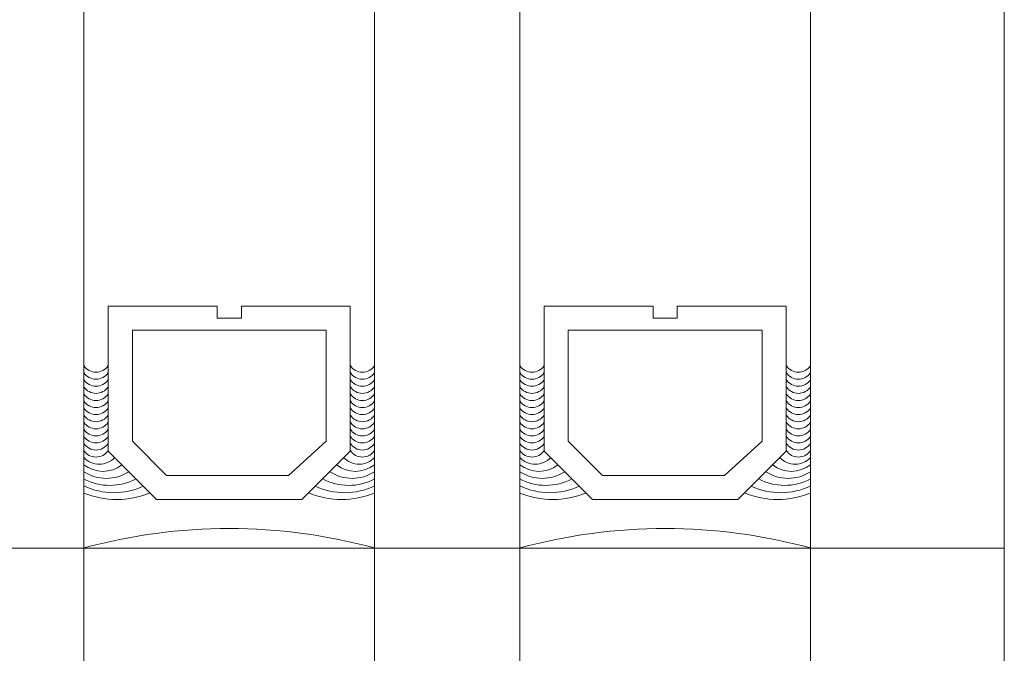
# Model space of a CAD drawing. Header units: millimetres. Extents: x 213386 to 506888, y 183055 to 450952.
# Tile 444 of 656: x 399549 to 399590, y 302182 to 302208. Entities that reach past the tile are written whole.
import ezdxf

# ---------------------------------------------------------------- set-up
doc = ezdxf.new("R2010")
doc.units = ezdxf.units.MM
doc.layers.add('FASÁDA DETAILNÍ', color=255, linetype='Continuous', lineweight=0)

msp = doc.modelspace()

# ---------------------------------------------------------------- linework, layer by layer
at = {"layer": 'FASÁDA DETAILNÍ'}
for p, q in [((399551.638, 302119.042), (399551.638, 307967.154)), ((399551.638, 302119.042), (399551.638, 307967.154)), ((399563.638, 307967.154), (399563.638, 302119.042)), ((399563.638, 307967.154), (399563.638, 302119.042)), ((399569.638, 302119.042), (399569.638, 307967.154)), ((399569.638, 302119.042), (399569.638, 307967.154)), ((399581.638, 307967.154), (399581.638, 302119.042)), ((399581.638, 307967.154), (399581.638, 302119.042)), ((399589.638, 284297.154), (399589.638, 307967.154)), ((399589.638, 293752.655), (399589.638, 307967.154)), ((399551.638, 302119.042), (399551.638, 303317.154)), ((399563.638, 303317.154), (399563.638, 302119.042)), ((399569.638, 302119.042), (399569.638, 303317.154)), ((399581.638, 303317.154), (399581.638, 302119.042)), ((399589.638, 301177.655), (399589.638, 303317.154)), ((399589.638, 302186.211), (399545.638, 302186.211))]:
    msp.add_line(p, q, dxfattribs=at)
for points in [[(399552.638, 302196.211), (399552.638, 302190.211), (399554.638, 302188.211), (399560.638, 302188.211), (399562.638, 302190.211), (399562.638, 302196.211), (399558.138, 302196.211), (399558.138, 302195.711), (399557.138, 302195.711), (399557.138, 302196.211)], [(399570.638, 302196.211), (399570.638, 302190.211), (399572.638, 302188.211), (399578.638, 302188.211), (399580.638, 302190.211), (399580.638, 302196.211), (399576.138, 302196.211), (399576.138, 302195.711), (399575.138, 302195.711), (399575.138, 302196.211)], [(399561.638, 302195.211), (399553.638, 302195.211), (399553.638, 302190.626), (399555.052, 302189.211), (399560.085, 302189.211), (399561.638, 302190.626)], [(399579.638, 302195.211), (399571.638, 302195.211), (399571.638, 302190.626), (399573.052, 302189.211), (399578.085, 302189.211), (399579.638, 302190.626)]]:
    msp.add_lwpolyline(points, close=True, dxfattribs=at)
for centre, radius, start, end in [((399552.138, 302194.074), 0.596, 213.0366, 326.9634), ((399563.138, 302194.074), 0.596, 213.0366, 326.9634), ((399570.138, 302194.074), 0.596, 213.0366, 326.9634), ((399581.138, 302194.074), 0.596, 213.0366, 326.9634), ((399552.138, 302193.782), 0.596, 213.0366, 326.9634), ((399563.138, 302193.782), 0.596, 213.0366, 326.9634), ((399570.138, 302193.782), 0.596, 213.0366, 326.9634), ((399581.138, 302193.782), 0.596, 213.0366, 326.9634), ((399552.138, 302193.489), 0.596, 213.0366, 326.9634), ((399552.138, 302193.197), 0.596, 213.0366, 326.9634), ((399563.138, 302193.489), 0.596, 213.0366, 326.9634), ((399563.138, 302193.197), 0.596, 213.0366, 326.9634), ((399570.138, 302193.489), 0.596, 213.0366, 326.9634), ((399570.138, 302193.197), 0.596, 213.0366, 326.9634), ((399581.138, 302193.489), 0.596, 213.0366, 326.9634), ((399581.138, 302193.197), 0.596, 213.0366, 326.9634), ((399552.138, 302192.904), 0.596, 213.0366, 326.9634), ((399563.138, 302192.904), 0.596, 213.0366, 326.9634), ((399570.138, 302192.904), 0.596, 213.0366, 326.9634), ((399581.138, 302192.904), 0.596, 213.0366, 326.9634), ((399552.138, 302192.612), 0.596, 213.0366, 326.9634), ((399552.138, 302192.319), 0.596, 213.0366, 326.9634), ((399563.138, 302192.612), 0.596, 213.0366, 326.9634), ((399563.138, 302192.319), 0.596, 213.0366, 326.9634), ((399570.138, 302192.612), 0.596, 213.0366, 326.9634), ((399570.138, 302192.319), 0.596, 213.0366, 326.9634), ((399581.138, 302192.612), 0.596, 213.0366, 326.9634), ((399581.138, 302192.319), 0.596, 213.0366, 326.9634), ((399552.138, 302192.027), 0.596, 213.0366, 326.9634), ((399563.138, 302192.027), 0.596, 213.0366, 326.9634), ((399570.138, 302192.027), 0.596, 213.0366, 326.9634), ((399581.138, 302192.027), 0.596, 213.0366, 326.9634), ((399552.138, 302191.734), 0.596, 213.0366, 326.9634), ((399563.138, 302191.734), 0.596, 213.0366, 326.9634), ((399570.138, 302191.734), 0.596, 213.0366, 326.9634), ((399581.138, 302191.734), 0.596, 213.0366, 326.9634), ((399552.138, 302191.442), 0.596, 213.0366, 326.9634), ((399552.138, 302191.149), 0.596, 213.0366, 326.9634), ((399563.138, 302191.442), 0.596, 213.0366, 326.9634), ((399563.138, 302191.149), 0.596, 213.0366, 326.9634), ((399570.138, 302191.442), 0.596, 213.0366, 326.9634), ((399570.138, 302191.149), 0.596, 213.0366, 326.9634), ((399581.138, 302191.442), 0.596, 213.0366, 326.9634), ((399581.138, 302191.149), 0.596, 213.0366, 326.9634), ((399552.138, 302190.857), 0.596, 213.0366, 326.9634), ((399563.138, 302190.857), 0.596, 213.0366, 326.9634), ((399570.138, 302190.857), 0.596, 213.0366, 326.9634), ((399581.138, 302190.857), 0.596, 213.0366, 326.9634), ((399552.138, 302190.564), 0.596, 213.0366, 326.9634), ((399563.138, 302190.564), 0.596, 213.0366, 326.9634), ((399570.138, 302190.564), 0.596, 213.0366, 326.9634), ((399581.138, 302190.564), 0.596, 213.0366, 326.9634), ((399552.276, 302190.552), 0.879, 223.5036, 316.0051), ((399552.424, 302190.642), 1.263, 231.5004, 308.0344), ((399562.852, 302190.642), 1.263, 231.9656, 308.4996), ((399563, 302190.552), 0.879, 223.9949, 316.4964), ((399570.276, 302190.552), 0.879, 223.5036, 316.0051), ((399570.424, 302190.642), 1.263, 231.5004, 308.0344), ((399580.852, 302190.642), 1.263, 231.9656, 308.4996), ((399581, 302190.552), 0.879, 223.9949, 316.4964), ((399552.563, 302190.802), 1.712, 237.3143, 302.7051), ((399562.714, 302190.802), 1.712, 237.2949, 302.6857), ((399570.563, 302190.802), 1.712, 237.3143, 302.7051), ((399580.714, 302190.802), 1.712, 237.2949, 302.6857), ((399552.708, 302191.046), 2.248, 241.5972, 298.4727), ((399552.876, 302191.395), 2.897, 244.7048, 294.6933), ((399562.401, 302191.395), 2.897, 245.3067, 295.2952), ((399562.569, 302191.046), 2.248, 241.5273, 298.4028), ((399570.708, 302191.046), 2.248, 241.5972, 298.4727), ((399570.876, 302191.395), 2.897, 244.7048, 294.6933), ((399580.401, 302191.395), 2.897, 245.3067, 295.2952), ((399580.569, 302191.046), 2.248, 241.5273, 298.4028), ((399552.99, 302191.762), 3.546, 247.591, 292.7062), ((399562.287, 302191.762), 3.546, 247.2938, 292.409), ((399570.99, 302191.762), 3.546, 247.591, 292.7062), ((399580.287, 302191.762), 3.546, 247.2938, 292.409), ((399557.638, 302164.32), 22.699, 74.6728, 105.3272), ((399575.638, 302164.32), 22.699, 74.6728, 105.3272)]:
    msp.add_arc(centre, radius, start, end, dxfattribs=at)

doc.saveas('drawing.dxf')
